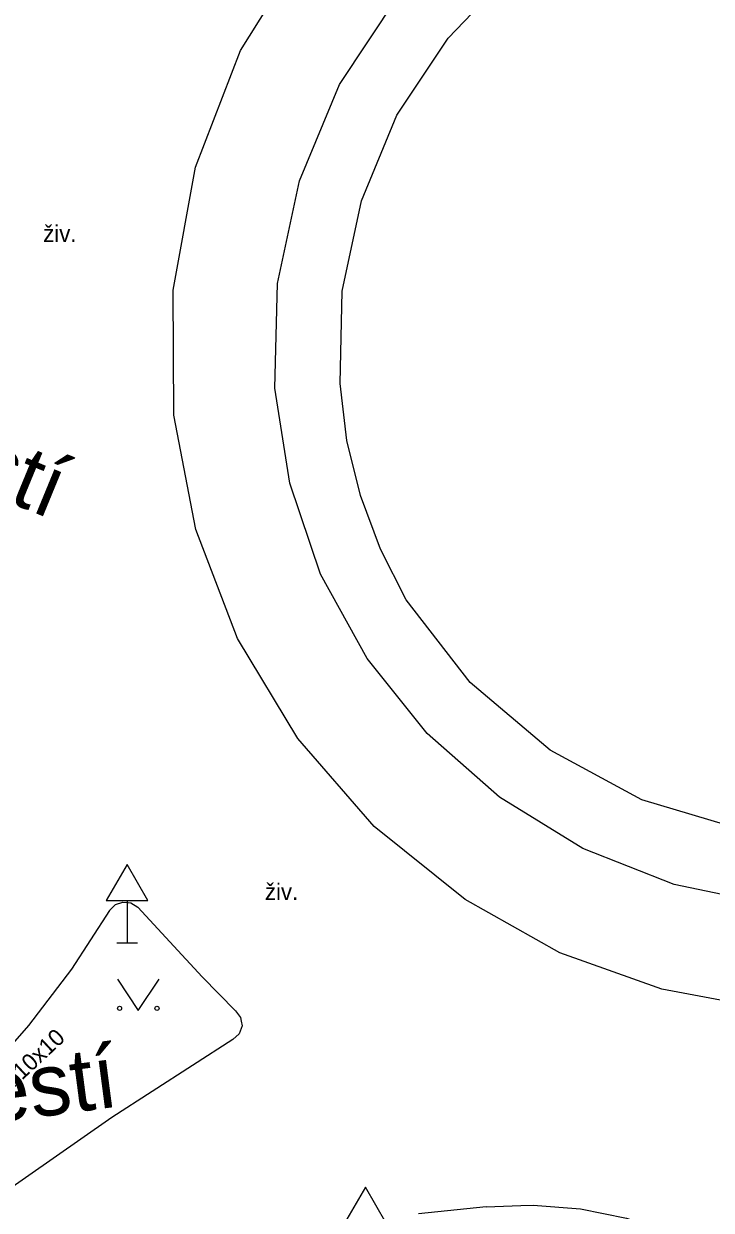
# Model space of a CAD drawing. Extents: x -600309 to -598967, y -1161267 to -1160292.
# Drawn here: x -599789.48 to -599772.92, y -1160620.07 to -1160591.49 of the extents above; entities that cross this region are included whole.
import ezdxf

# ---------------------------------------------------------------- set-up
doc = ezdxf.new("R2010")
doc.units = 0
for name, color, linetype in [('Level 10', 7, 'Continuous'), ('Level 11', 7, 'Continuous'), ('Level 34', 7, 'Continuous'), ('Level 36', 7, 'Continuous'), ('Level 40', 7, 'Continuous'), ('Level 50', 7, 'Continuous')]:
    doc.layers.add(name, color=color, linetype=linetype)

msp = doc.modelspace()

# ---------------------------------------------------------------- linework, layer by layer
at = {"layer": 'Level 10'}
for points in [[(-599785.86, -1160600.92), (-599785.88, -1160597.91), (-599785.34, -1160594.95), (-599784.26, -1160592.14), (-599782.66, -1160589.59), (-599780.61, -1160587.38)], [(-599778.85, -1160612.59), (-599781.04, -1160610.83), (-599782.88, -1160608.71), (-599784.33, -1160606.3), (-599785.33, -1160603.68), (-599785.86, -1160600.92)], [(-599768.93, -1160615.28), (-599771.54, -1160615.23), (-599774.11, -1160614.75), (-599776.57, -1160613.87), (-599778.85, -1160612.59)], [(-599787.41, -1160612.85), (-599788.33, -1160614.27), (-599789.36, -1160615.62), (-599790.48, -1160616.89), (-599791.69, -1160618.07)], [(-599787.41, -1160612.85), (-599787.27, -1160612.71), (-599787.09, -1160612.65), (-599786.96, -1160612.66), (-599786.9, -1160612.67), (-599786.73, -1160612.77)], [(-599784.38, -1160615.27), (-599785.18, -1160614.45), (-599785.96, -1160613.61), (-599786.73, -1160612.77)], [(-599784.38, -1160615.27), (-599784.26, -1160615.43), (-599784.24, -1160615.52), (-599784.22, -1160615.63), (-599784.29, -1160615.82), (-599784.44, -1160615.96)], [(-599784.44, -1160615.96), (-599787.36, -1160617.84), (-599790.11, -1160619.76), (-599791.76, -1160620.78), (-599793.63, -1160621.69)], [(-599778.34, -1160619.99), (-599779.97, -1160620.16)], [(-599778.34, -1160619.99), (-599777.51, -1160619.96), (-599777.21, -1160619.95), (-599776.07, -1160620.04)], [(-599776.07, -1160620.04), (-599774.96, -1160620.26), (-599773.88, -1160620.61)]]:
    msp.add_lwpolyline(points, dxfattribs=at)
at = {"layer": 'Level 11'}
for points in [[(-599783.43, -1160600.27), (-599783.37, -1160597.75), (-599782.84, -1160595.28), (-599781.87, -1160592.96), (-599780.48, -1160590.85), (-599778.73, -1160589.04)], [(-599781.86, -1160600.16), (-599781.81, -1160597.94), (-599781.34, -1160595.76), (-599780.49, -1160593.7), (-599779.26, -1160591.84), (-599777.72, -1160590.24)], [(-599778.02, -1160610.12), (-599779.76, -1160608.59), (-599781.21, -1160606.78), (-599782.33, -1160604.75), (-599783.07, -1160602.56), (-599783.43, -1160600.27)], [(-599780.27, -1160605.37), (-599780.89, -1160604.15), (-599781.37, -1160602.86), (-599781.7, -1160601.53), (-599781.86, -1160600.16)], [(-599769.66, -1160611.11), (-599772.17, -1160610.91), (-599774.59, -1160610.19), (-599776.8, -1160608.99), (-599778.73, -1160607.36), (-599780.27, -1160605.37)], [(-599769.14, -1160612.78), (-599771.5, -1160612.71), (-599773.81, -1160612.23), (-599776.01, -1160611.36), (-599778.02, -1160610.12)]]:
    msp.add_lwpolyline(points, dxfattribs=at)
at = {"layer": 'Level 34'}
for p, q in [((-599786.99, -1160612.612), (-599786.99, -1160613.63)), ((-599787.24, -1160613.63), (-599786.74, -1160613.63))]:
    msp.add_line(p, q, dxfattribs=at)
for points in [[(-599787.49, -1160612.612), (-599786.49, -1160612.612), (-599786.99, -1160611.746)], [(-599781.75, -1160620.382), (-599780.75, -1160620.382), (-599781.25, -1160619.516)]]:
    msp.add_lwpolyline(points, close=True, dxfattribs=at)
at = {"layer": 'Level 36'}
msp.add_lwpolyline([(-599787.22, -1160614.51), (-599786.72, -1160615.26), (-599786.22, -1160614.51)], dxfattribs=at)
for centre in [(-599787.1702, -1160615.2098), (-599786.2708, -1160615.2098)]:
    msp.add_circle(centre, 0.05, dxfattribs=at)

# ---------------------------------------------------------------- texts
at = {"layer": 'Level 40'}
for p in [(-599789.01, -1160596.75), (-599783.67, -1160612.6)]:
    msp.add_text('živ.', height=0.4, dxfattribs=at).set_placement(p)
msp.add_text('k.dl.10x10', height=0.4, rotation=42.94, dxfattribs=at).set_placement((-599790.24, -1160617.62))
at = {"layer": 'Level 50'}
for rotation, p in [(337.63502, (-599803.1714, -1160597.5336)), (7.46884, (-599802.526, -1160619.5844))]:
    msp.add_text('Vaňkovo náměstí', height=1.5, rotation=rotation, dxfattribs=at).set_placement(p)

doc.saveas('drawing.dxf')
